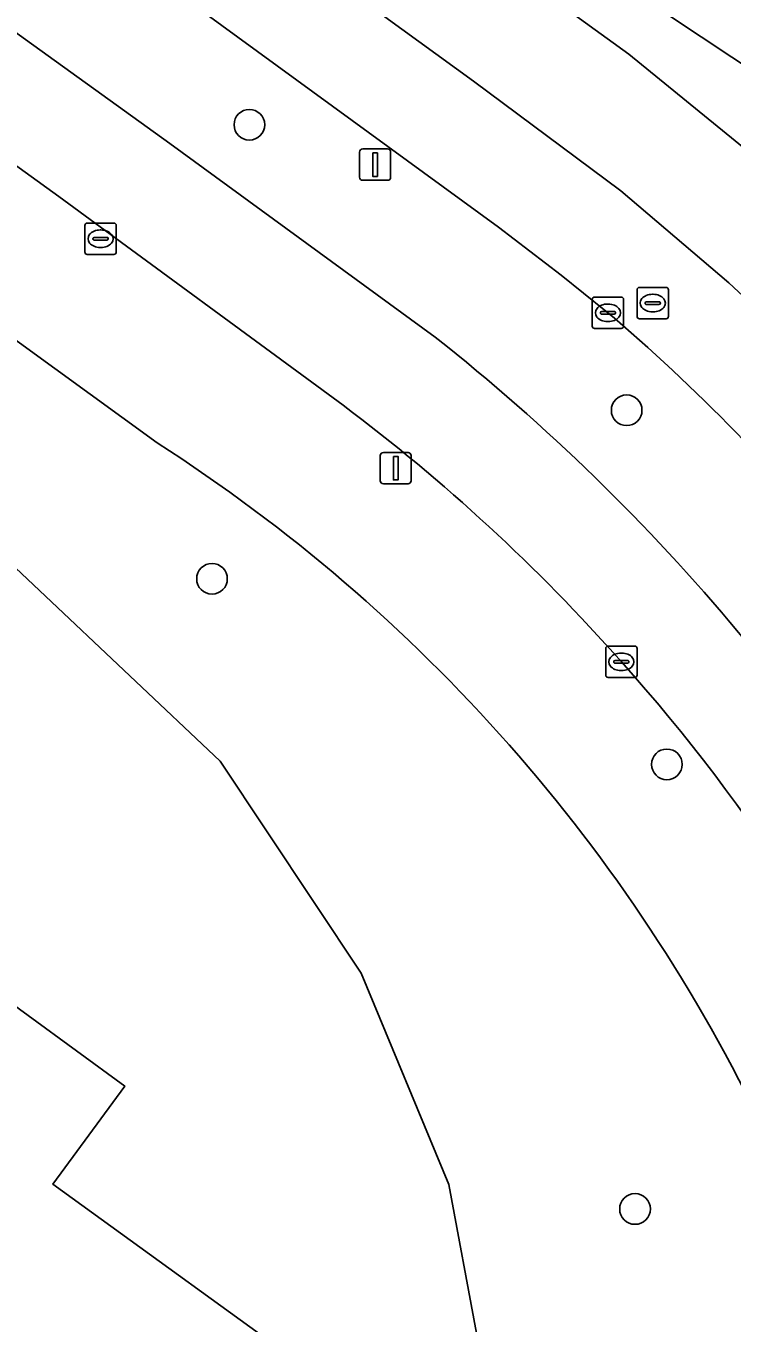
# Model space of a CAD drawing. Extents: x 159039 to 160102, y 381214 to 382524.
# Drawn here: x 160005.34 to 160027.87, y 382180.71 to 382222.07 of the extents above; entities that cross this region are included whole.
import ezdxf

# ---------------------------------------------------------------- set-up
doc = ezdxf.new("R2010")
doc.units = 0
for name, color, linetype in [('IMGEO_Berm_groen', 7, 'Continuous'), ('IMGEO_Boom', 7, 'Continuous'), ('IMGEO_Erf', 7, 'Continuous'), ('IMGEO_Fietspad_gesloten', 7, 'Continuous'), ('IMGEO_Hek', 7, 'Continuous'), ('IMGEO_Kolk', 7, 'Continuous'), ('IMGEO_Lichtmast', 7, 'Continuous'), ('IMGEO_Pand', 7, 'Continuous'), ('IMGEO_Rijbaan_regionaal_gesloten', 7, 'Continuous'), ('IMGEO_Rioolput', 7, 'Continuous'), ('IMGEO_Verkeersbordpaal', 7, 'Continuous'), ('IMGEO_Voetpad_open', 7, 'Continuous')]:
    doc.layers.add(name, color=color, linetype=linetype)

msp = doc.modelspace()

# ---------------------------------------------------------------- linework, layer by layer
at = {"layer": 'IMGEO_Berm_groen'}
for points in [[(159964.795, 382250.701), (159993.934, 382229.85), (160009.927, 382218.327), (160018.4, 382212.145)], [(160023.841, 382212.981), (160022.411, 382214.128), (160020.42, 382215.661), (160005.662, 382226.409), (160000, 382230.515), (159973.311, 382249.715)], [(160009.528, 382208.775), (160001.858, 382214.342), (160000, 382215.677), (159999.326, 382216.161), (159996.562, 382212.688), (160000, 382209.509), (160011.539, 382198.625), (160016.035, 382191.866), (160018.833, 382185.122), (160020.599, 382175.649), (160022.159, 382159.391), (160023.372, 382146.763), (160023.519, 382142.04), (160023.401, 382139.539), (160021.602, 382131.53), (160019.399, 382125.831), (160015.533, 382119.639), (159991.772, 382088.461)]]:
    msp.add_lwpolyline(points, dxfattribs=at)
for centre, radius, start, end in [((159987.302, 382169.638), 56.69, 38.3878, 49.8687), ((159978.235, 382161.205), 64.87, 27.86532, 51.74472), ((159980.718, 382163.82), 53.395, 25.4885, 57.3461)]:
    msp.add_arc(centre, radius, start, end, dxfattribs=at)
at = {"layer": 'IMGEO_Boom'}
for centre in [(160012.468, 382218.923), (160024.505, 382209.816), (160011.276, 382204.443), (160025.788, 382198.525), (160024.771, 382184.346)]:
    msp.add_circle(centre, 0.489, dxfattribs=at)
at = {"layer": 'IMGEO_Erf'}
for points in [[(160020.599, 382175.649), (160018.833, 382185.122), (160016.035, 382191.866), (160011.539, 382198.625), (160000, 382209.509), (159996.562, 382212.688), (159994.765, 382214.349), (159989.664, 382219.065), (159981.55, 382228.4), (159979.665, 382230.1), (159979.923, 382230.447), (159954.631, 382248.87), (159933.642, 382264.157), (159929.854, 382266.916), (159862.948, 382315.648), (159846.318, 382292.787), (159843.971, 382289.56), (159826.149, 382265.058), (159823.166, 382260.958), (159815.195, 382250)], [(159964.581, 382164.036), (159983.052, 382189.364), (159989.505, 382184.67), (159988.225, 382182.917), (159990.195, 382181.478), (159991.475, 382183.231), (159997.501, 382191.479), (159998.498, 382190.779), (160000.779, 382193.901), (160008.49, 382188.267), (160006.201, 382185.134), (160014.945, 382178.804)]]:
    msp.add_lwpolyline(points, dxfattribs=at)
at = {"layer": 'IMGEO_Fietspad_gesloten'}
for points in [[(159964.795, 382250.701), (159964.399, 382250.985), (159962.347, 382248.193), (159964.543, 382246.909), (159976.232, 382238.558), (159989.12, 382229.118), (160006.39, 382216.63), (160015.456, 382209.979)], [(160018.4, 382212.145), (160009.927, 382218.327), (159993.934, 382229.85), (159964.795, 382250.701)]]:
    msp.add_lwpolyline(points, dxfattribs=at)
for centre, radius, start, end in [((159978.235, 382161.205), 64.87, 27.86532, 51.74472), ((159979.779, 382162.358), 59.503, 41.51156, 53.15977), ((159984.115, 382165.527), 54.158, 22.2763, 42.0415)]:
    msp.add_arc(centre, radius, start, end, dxfattribs=at)
at = {"layer": 'IMGEO_Hek'}
msp.add_lwpolyline([(159996.562, 382212.688), (160000, 382209.509), (160011.539, 382198.625), (160016.035, 382191.866), (160018.833, 382185.122), (160020.599, 382175.649), (160022.159, 382159.391)], dxfattribs=at)
at = {"layer": 'IMGEO_Kolk'}
for p, q in [((160007.22, 382214.861), (160007.22, 382215.713)), ((160007.295, 382215.787), (160008.147, 382215.787)), ((160008.221, 382215.713), (160008.221, 382214.861)), ((160007.479, 382215.281), (160007.479, 382215.293)), ((160007.522, 382215.33), (160007.92, 382215.33)), ((160007.708, 382215.567), (160007.733, 382215.567)), ((160007.963, 382215.293), (160007.963, 382215.281)), ((160007.917, 382215.244), (160007.519, 382215.244)), ((160007.731, 382215.007), (160007.706, 382215.007)), ((160008.147, 382214.787), (160007.295, 382214.787)), ((160023.406, 382212.499), (160023.406, 382213.351)), ((160023.481, 382213.425), (160024.333, 382213.425)), ((160023.894, 382213.205), (160023.919, 382213.205)), ((160024.407, 382213.351), (160024.407, 382212.499)), ((160023.665, 382212.919), (160023.665, 382212.931)), ((160024.103, 382212.882), (160023.705, 382212.882)), ((160023.708, 382212.968), (160024.106, 382212.968)), ((160024.149, 382212.931), (160024.149, 382212.919)), ((160024.333, 382212.425), (160023.481, 382212.425)), ((160023.917, 382212.645), (160023.892, 382212.645)), ((160023.835, 382201.369), (160023.835, 382202.221)), ((160023.91, 382202.295), (160024.762, 382202.295)), ((160024.323, 382202.075), (160024.348, 382202.075)), ((160024.836, 382202.221), (160024.836, 382201.369)), ((160024.094, 382201.789), (160024.094, 382201.801)), ((160024.532, 382201.752), (160024.134, 382201.752)), ((160024.137, 382201.838), (160024.535, 382201.838)), ((160024.578, 382201.801), (160024.578, 382201.789)), ((160024.762, 382201.295), (160023.91, 382201.295)), ((160024.346, 382201.515), (160024.321, 382201.515))]:
    msp.add_line(p, q, dxfattribs=at)
for points in [[(160007.22, 382214.861), (160007.22, 382215.713)], [(160007.295, 382215.787), (160008.147, 382215.787)], [(160008.221, 382215.713), (160008.221, 382214.861)], [(160008.147, 382214.787), (160007.295, 382214.787)], [(160023.406, 382212.499), (160023.406, 382213.351)], [(160023.481, 382213.425), (160024.333, 382213.425)], [(160024.407, 382213.351), (160024.407, 382212.499)], [(160024.333, 382212.425), (160023.481, 382212.425)], [(160023.835, 382201.369), (160023.835, 382202.221)], [(160023.91, 382202.295), (160024.762, 382202.295)], [(160024.836, 382202.221), (160024.836, 382201.369)], [(160024.762, 382201.295), (160023.91, 382201.295)]]:
    msp.add_lwpolyline(points, dxfattribs=at)
for centre, radius, start, end in [((160007.297, 382215.711), 0.0765, 91.552, 178.448), ((160007.297, 382215.711), 0.0765, 91.552, 178.448), ((160008.145, 382215.711), 0.0765, 1.552, 88.448), ((160008.145, 382215.711), 0.0765, 1.552, 88.448), ((160007.519, 382215.29), 0.0403, 85.8775, 175.7526), ((160007.516, 382215.28), 0.0366, 178.938, 274.7102), ((160007.92, 382215.287), 0.043, 264.8664, 352.4533), ((160007.924, 382215.292), 0.0386, 1.7309, 96.639), ((160007.297, 382214.863), 0.0765, 181.552, 268.448), ((160007.297, 382214.863), 0.0765, 181.552, 268.448), ((160008.145, 382214.863), 0.0765, 271.552, 358.448), ((160008.145, 382214.863), 0.0765, 271.552, 358.448), ((160023.483, 382213.349), 0.0765, 91.552, 178.448), ((160023.483, 382213.349), 0.0765, 91.552, 178.448), ((160024.331, 382213.349), 0.0765, 1.552, 88.448), ((160024.331, 382213.349), 0.0765, 1.552, 88.448), ((160023.705, 382212.928), 0.0403, 85.8775, 175.7526), ((160023.702, 382212.918), 0.0366, 178.938, 274.7102), ((160024.106, 382212.925), 0.043, 264.8664, 352.4533), ((160024.11, 382212.93), 0.0386, 1.7309, 96.639), ((160023.483, 382212.501), 0.0765, 181.552, 268.448), ((160023.483, 382212.501), 0.0765, 181.552, 268.448), ((160024.331, 382212.501), 0.0765, 271.552, 358.448), ((160024.331, 382212.501), 0.0765, 271.552, 358.448), ((160023.912, 382202.219), 0.0765, 91.552, 178.448), ((160023.912, 382202.219), 0.0765, 91.552, 178.448), ((160024.76, 382202.219), 0.0765, 1.552, 88.448), ((160024.76, 382202.219), 0.0765, 1.552, 88.448), ((160024.134, 382201.798), 0.0403, 85.8775, 175.7526), ((160024.131, 382201.788), 0.0366, 178.938, 274.7102), ((160024.535, 382201.795), 0.043, 264.8664, 352.4533), ((160024.539, 382201.8), 0.0386, 1.7309, 96.639), ((160023.912, 382201.371), 0.0765, 181.552, 268.448), ((160023.912, 382201.371), 0.0765, 181.552, 268.448), ((160024.76, 382201.371), 0.0765, 271.552, 358.448), ((160024.76, 382201.371), 0.0765, 271.552, 358.448)]:
    msp.add_arc(centre, radius, start, end, dxfattribs=at)
for centre, major_axis, ratio, start_param, end_param in [((160007.707, 382215.287), (-0.387, 0.002), 0.722429, 4.712389, 7.853982), ((160007.732, 382215.287), (-0.39, 0.002), 0.717154, 1.570796, 4.712389), ((160023.893, 382212.925), (-0.387, 0.002), 0.722429, 4.712389, 7.853982), ((160023.918, 382212.925), (-0.39, 0.002), 0.717154, 1.570796, 4.712389), ((160024.322, 382201.795), (-0.387, 0.002), 0.722429, 4.712389, 7.853982), ((160024.347, 382201.795), (-0.39, 0.002), 0.717154, 1.570796, 4.712389)]:
    msp.add_ellipse(centre, major_axis=major_axis, ratio=ratio, start_param=start_param, end_param=end_param, dxfattribs=at)
at = {"layer": 'IMGEO_Lichtmast'}
for p, q in [((160016.642, 382207.57), (160016.642, 382208.37)), ((160016.642, 382208.37), (160016.642, 382207.57)), ((160016.742, 382208.47), (160017.532, 382208.47)), ((160017.532, 382208.47), (160016.742, 382208.47)), ((160017.632, 382208.37), (160017.632, 382207.57)), ((160017.632, 382207.57), (160017.632, 382208.37)), ((160017.532, 382207.47), (160016.742, 382207.47)), ((160016.742, 382207.47), (160017.532, 382207.47))]:
    msp.add_line(p, q, dxfattribs=at)
msp.add_lwpolyline([(160017.062, 382208.345), (160017.212, 382208.345), (160017.212, 382207.595), (160017.062, 382207.595), (160017.062, 382208.345)], dxfattribs=at)
for centre, start, end in [((160016.742, 382208.37), 90, 180), ((160016.742, 382208.37), 90, 180), ((160017.532, 382208.37), 0, 90), ((160017.532, 382208.37), 360, 90), ((160016.742, 382207.57), 180, 270), ((160016.742, 382207.57), 180, 270), ((160017.532, 382207.57), 270, 0), ((160017.532, 382207.57), 270, 0)]:
    msp.add_arc(centre, 0.1, start, end, dxfattribs=at)
at = {"layer": 'IMGEO_Pand'}
msp.add_lwpolyline([(160014.945, 382178.804), (160006.201, 382185.134), (160008.49, 382188.267), (160000.779, 382193.901), (159998.498, 382190.779), (159997.501, 382191.479), (159991.475, 382183.231), (159990.195, 382181.478), (159988.225, 382182.917), (159989.505, 382184.67), (159983.052, 382189.364), (159964.581, 382164.036)], dxfattribs=at)
at = {"layer": 'IMGEO_Rijbaan_regionaal_gesloten'}
for points in [[(160036.51, 382215.348), (160025.94, 382222.356), (159867.694, 382338.938), (159782.66, 382401.584), (159778.718, 382405.449)], [(160041.491, 382189.71), (160043.769, 382192.825), (160044.002, 382193.144), (160040.265, 382199.308), (160037.626, 382203.382), (160034.07, 382207.743), (160030.973, 382210.899), (160027.761, 382213.883), (160024.319, 382216.81), (160019.615, 382220.31), (160011.012, 382226.564), (159985.831, 382245.041), (159951.455, 382270.099), (159951.408, 382270.111)], [(159972.771, 382250), (159973.311, 382249.715), (160000, 382230.515), (160005.662, 382226.409), (160020.42, 382215.661), (160022.411, 382214.128), (160023.841, 382212.981)], [(160011.012, 382226.564), (160019.615, 382220.31), (160024.319, 382216.81), (160027.761, 382213.883), (160030.973, 382210.899), (160034.07, 382207.743), (160037.626, 382203.382), (160040.265, 382199.308), (160044.002, 382193.144), (160046.13, 382196.053), (160042.349, 382202.412), (160038.375, 382207.92), (160033.984, 382212.941), (160029.802, 382216.915), (160024.574, 382221.169), (160016.21, 382227.235)], [(160016.21, 382227.235), (160024.574, 382221.169), (160029.802, 382216.915), (160033.984, 382212.941), (160038.375, 382207.92), (160042.349, 382202.412), (160046.13, 382196.053), (160048.338, 382199.072)]]:
    msp.add_lwpolyline(points, dxfattribs=at)
msp.add_arc((159987.302, 382169.638), 56.69, 38.3878, 49.8687, dxfattribs=at)
at = {"layer": 'IMGEO_Rioolput'}
for p, q in [((160024.837, 382212.81), (160024.837, 382213.662)), ((160024.912, 382213.736), (160025.764, 382213.736)), ((160025.838, 382213.662), (160025.838, 382212.81)), ((160025.096, 382213.23), (160025.096, 382213.242)), ((160025.534, 382213.193), (160025.136, 382213.193)), ((160025.139, 382213.279), (160025.537, 382213.279)), ((160025.325, 382213.516), (160025.35, 382213.516)), ((160025.58, 382213.242), (160025.58, 382213.23)), ((160025.348, 382212.956), (160025.323, 382212.956)), ((160025.764, 382212.736), (160024.912, 382212.736))]:
    msp.add_line(p, q, dxfattribs=at)
for points in [[(160024.837, 382212.81), (160024.837, 382213.662)], [(160024.912, 382213.736), (160025.764, 382213.736)], [(160025.838, 382213.662), (160025.838, 382212.81)], [(160025.764, 382212.736), (160024.912, 382212.736)]]:
    msp.add_lwpolyline(points, dxfattribs=at)
for centre, radius, start, end in [((160024.914, 382213.66), 0.0765, 91.552, 178.448), ((160024.914, 382213.66), 0.0765, 91.552, 178.448), ((160025.762, 382213.66), 0.0765, 1.552, 88.448), ((160025.762, 382213.66), 0.0765, 1.552, 88.448), ((160025.136, 382213.239), 0.0403, 85.8775, 175.7526), ((160025.133, 382213.229), 0.0366, 178.938, 274.7102), ((160025.537, 382213.236), 0.043, 264.8664, 352.4533), ((160025.541, 382213.241), 0.0386, 1.7309, 96.639), ((160024.914, 382212.812), 0.0765, 181.552, 268.448), ((160024.914, 382212.812), 0.0765, 181.552, 268.448), ((160025.762, 382212.812), 0.0765, 271.552, 358.448), ((160025.762, 382212.812), 0.0765, 271.552, 358.448)]:
    msp.add_arc(centre, radius, start, end, dxfattribs=at)
for centre, major_axis, ratio, start_param, end_param in [((160025.324, 382213.236), (-0.387, 0.002), 0.722429, 4.712389, 7.853982), ((160025.349, 382213.236), (-0.39, 0.002), 0.717154, 1.570796, 4.712389)]:
    msp.add_ellipse(centre, major_axis=major_axis, ratio=ratio, start_param=start_param, end_param=end_param, dxfattribs=at)
at = {"layer": 'IMGEO_Verkeersbordpaal'}
for p, q in [((160015.985, 382217.25), (160015.985, 382218.05)), ((160015.985, 382218.05), (160015.985, 382217.25)), ((160016.085, 382218.15), (160016.875, 382218.15)), ((160016.875, 382218.15), (160016.085, 382218.15)), ((160016.975, 382218.05), (160016.975, 382217.25)), ((160016.975, 382217.25), (160016.975, 382218.05)), ((160016.875, 382217.15), (160016.085, 382217.15)), ((160016.085, 382217.15), (160016.875, 382217.15))]:
    msp.add_line(p, q, dxfattribs=at)
msp.add_lwpolyline([(160016.405, 382218.025), (160016.555, 382218.025), (160016.555, 382217.275), (160016.405, 382217.275), (160016.405, 382218.025)], dxfattribs=at)
for centre, start, end in [((160016.085, 382218.05), 90, 180), ((160016.085, 382218.05), 90, 180), ((160016.875, 382218.05), 0, 90), ((160016.875, 382218.05), 360, 90), ((160016.085, 382217.25), 180, 270), ((160016.085, 382217.25), 180, 270), ((160016.875, 382217.25), 270, 0), ((160016.875, 382217.25), 270, 0)]:
    msp.add_arc(centre, 0.1, start, end, dxfattribs=at)
at = {"layer": 'IMGEO_Voetpad_open'}
for points in [[(159964.543, 382246.909), (159962.347, 382248.193), (159959.848, 382250), (159950.94, 382256.441), (159937.573, 382266.199), (159936.658, 382266.862), (159933.642, 382264.157), (159954.631, 382248.87), (159979.923, 382230.447), (159992.918, 382220.855), (159997.268, 382217.678), (159999.326, 382216.161), (160000, 382215.677), (160001.858, 382214.342), (160009.528, 382208.775)], [(160015.456, 382209.979), (160006.39, 382216.63), (159989.12, 382229.118), (159976.232, 382238.558), (159964.543, 382246.909)]]:
    msp.add_lwpolyline(points, dxfattribs=at)
for centre, radius, start, end in [((159979.779, 382162.358), 59.503, 41.51156, 53.15977), ((159980.718, 382163.82), 53.395, 25.4885, 57.3461), ((159984.115, 382165.527), 54.158, 22.2763, 42.0415)]:
    msp.add_arc(centre, radius, start, end, dxfattribs=at)

doc.saveas('drawing.dxf')
